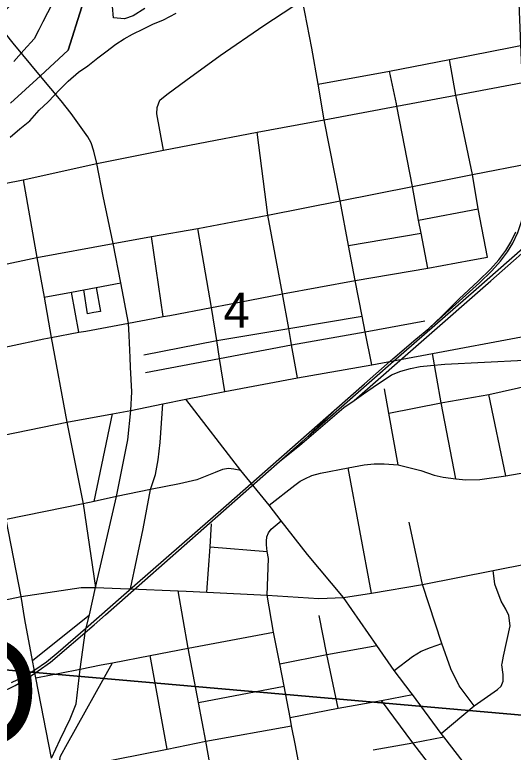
# Model space of a CAD drawing. Extents: x 0 to 34, y 0 to 22.
# Drawn here: x 6.424 to 7.018, y 17.945 to 18.823 of the extents above; entities that cross this region are included whole.
import ezdxf

# ---------------------------------------------------------------- set-up
doc = ezdxf.new("R2010")
doc.units = 0
for name, color, linetype in [('GM_X_City_Street', 7, 'Continuous'), ('GM_X_County_Road', 7, 'Continuous'), ('GM_X_Major_River', 7, 'Continuous'), ('GM_X_Rail_Line', 7, 'Continuous'), ('GM_X_Section', 7, 'Continuous'), ('GM_X_Section_Text', 7, 'Continuous'), ('GM_X_State_Route', 7, 'Continuous'), ('GM_X_State_Shield', 7, 'Continuous'), ('GM_X_Township_Road', 7, 'Continuous')]:
    doc.layers.add(name, color=color, linetype=linetype)

msp = doc.modelspace()

# ---------------------------------------------------------------- linework, layer by layer
at = {"layer": 'GM_X_City_Street'}
for p, q in [((6.8788, 18.71671), (6.87072, 18.75559)), ((6.81171, 18.6013), (6.7929, 18.69748)), ((6.72576, 18.58428), (6.71282, 18.6828)), ((6.96924, 18.63263), (7.09129, 18.65616)), ((6.90526, 18.5781), (6.97622, 18.59169)), ((6.6011, 18.46343), (6.58728, 18.55882)), ((6.82189, 18.54819), (6.90808, 18.56293)), ((6.96754, 18.53062), (6.98732, 18.5342)), ((6.50068, 18.44479), (6.49173, 18.49253)), ((6.75057, 18.44924), (6.83815, 18.46383)), ((7.00899, 18.27397), (6.98891, 18.3708)), ((6.51896, 18.24343), (6.5409, 18.34779)), ((6.84931, 18.1343), (6.82137, 18.28352)), ((6.91, 18.14453), (6.89417, 18.21889)), ((6.65687, 18.18926), (6.72478, 18.18384)), ((6.52029, 18.14088), (6.56002, 18.13939)), ((6.33607, 18.11049), (6.43199, 18.13039)), ((6.78641, 18.12794), (6.81572, 18.129)), ((6.44538, 18.05397), (6.51318, 18.10849)), ((6.60572, 17.94859), (6.58569, 18.06017)), ((6.4494, 18.03345), (6.49821, 18.04314)), ((6.64318, 18.00403), (6.74504, 18.02349))]:
    msp.add_line(p, q, dxfattribs=at)
for points in [[(6.62966, 18.74567), (6.63259, 18.74783), (6.66896, 18.77408), (6.72082, 18.81014), (6.76683, 18.84009)], [(6.7929, 18.69748), (6.78549, 18.74015), (6.77809, 18.7828), (6.76683, 18.84009)], [(6.52203, 18.64574), (6.51867, 18.66038), (6.51522, 18.67028), (6.51148, 18.67744), (6.49163, 18.70526), (6.47959, 18.72039), (6.45506, 18.74954), (6.42248, 18.78905), (6.41328, 18.80035)], [(6.78549, 18.74015), (6.87072, 18.75559), (6.94203, 18.76956), (7.0913, 18.79896)], [(6.98732, 18.5342), (6.97622, 18.59169), (6.96924, 18.63263), (6.94973, 18.72723), (6.94203, 18.76956)], [(6.64258, 18.66947), (6.71282, 18.6828), (6.7929, 18.69748), (6.87941, 18.7138), (6.94973, 18.72723), (6.97242, 18.73146), (7.09252, 18.75387)], [(6.60145, 18.66167), (6.59332, 18.70484), (6.59398, 18.71241), (6.59727, 18.72097), (6.60551, 18.72789), (6.62966, 18.74567)], [(6.9161, 18.52131), (6.90808, 18.56293), (6.90526, 18.5781), (6.89801, 18.61821), (6.87941, 18.7138), (6.8788, 18.71671)], [(6.43451, 18.62637), (6.52203, 18.64574), (6.60145, 18.66167), (6.64258, 18.66947)], [(6.54133, 18.55058), (6.5297, 18.60667), (6.52203, 18.64574)], [(6.81171, 18.6013), (6.89801, 18.61821), (6.96924, 18.63263)], [(6.33921, 18.60801), (6.38736, 18.61703), (6.43451, 18.62637)], [(6.43451, 18.62637), (6.45082, 18.53368), (6.45933, 18.4865), (6.46786, 18.43878), (6.48624, 18.33786)], [(6.54133, 18.55058), (6.58728, 18.55882), (6.64237, 18.56832), (6.72576, 18.58428), (6.81171, 18.6013)], [(6.84941, 18.406), (6.84173, 18.44542), (6.83815, 18.46383), (6.82986, 18.5064), (6.82189, 18.54819), (6.81171, 18.6013)], [(6.76104, 18.39039), (6.75399, 18.43001), (6.75309, 18.4351), (6.75057, 18.44924), (6.74319, 18.49075), (6.72576, 18.58428)], [(6.67433, 18.37449), (6.66822, 18.41364), (6.66486, 18.43515), (6.65874, 18.47435), (6.64237, 18.56832)], [(6.16616, 18.4788), (6.26222, 18.49851), (6.35747, 18.51408), (6.45082, 18.53368), (6.54133, 18.55058)], [(6.82986, 18.5064), (6.9161, 18.52131), (6.96754, 18.53062)], [(6.67961, 18.4784), (6.74319, 18.49075), (6.82986, 18.5064)], [(6.45933, 18.4865), (6.49173, 18.49253), (6.50642, 18.49526), (6.52111, 18.498), (6.5505, 18.50347)], [(6.52111, 18.498), (6.52642, 18.46955), (6.51864, 18.46821)], [(6.51864, 18.46821), (6.51086, 18.46661), (6.50642, 18.49526)], [(6.60919, 18.46496), (6.65874, 18.47435), (6.67961, 18.4784)], [(6.50883, 18.44628), (6.55976, 18.4556), (6.58929, 18.46119)], [(6.58929, 18.46119), (6.6011, 18.46343), (6.60919, 18.46496)], [(6.75399, 18.43001), (6.84173, 18.44542), (6.91245, 18.45838)], [(6.45886, 18.43687), (6.46786, 18.43878), (6.50068, 18.44479), (6.50883, 18.44628)], [(6.57805, 18.41798), (6.66486, 18.43515), (6.75057, 18.44924)], [(6.2783, 18.4027), (6.28029, 18.40309), (6.37684, 18.41951), (6.45886, 18.43687)], [(6.62805, 18.36502), (6.67433, 18.37449), (6.76104, 18.39039), (6.84941, 18.406), (6.92158, 18.41966), (7.02784, 18.43953)], [(6.58016, 18.39683), (6.66822, 18.41364), (6.75399, 18.43001)], [(6.94958, 18.27018), (6.93212, 18.36074), (6.92158, 18.41966)], [(6.86977, 18.34841), (6.93212, 18.36074), (6.93388, 18.36109), (6.98891, 18.3708), (7.04016, 18.3822), (7.10546, 18.39458), (7.18137, 18.40895), (7.19626, 18.41194), (7.20997, 18.41253), (7.22993, 18.41074)], [(6.88102, 18.28715), (6.86977, 18.34841), (6.86446, 18.37729)], [(6.56269, 18.35175), (6.60085, 18.35949), (6.62805, 18.36502)], [(6.56201, 18.13931), (6.5772, 18.21068), (6.58591, 18.25766), (6.59187, 18.27542), (6.59527, 18.29282), (6.59739, 18.31361), (6.60085, 18.35949)], [(6.3949, 18.31903), (6.48624, 18.33786), (6.5409, 18.34779), (6.56269, 18.35175)], [(6.48624, 18.33786), (6.50588, 18.24061), (6.52029, 18.14088)], [(6.72726, 18.23899), (6.75769, 18.26296), (6.76414, 18.2674), (6.76979, 18.27022), (6.77825, 18.27425), (6.78832, 18.27708), (6.82137, 18.28352), (6.84032, 18.28715), (6.85241, 18.28836), (6.8641, 18.28836), (6.88102, 18.28715), (6.90787, 18.28029), (6.92388, 18.27482), (6.93441, 18.27229), (6.94958, 18.27018), (6.96138, 18.26934), (6.97823, 18.26976), (7.00899, 18.27397), (7.05891, 18.28261)], [(6.69342, 18.28013), (6.68519, 18.28197), (6.67893, 18.28252), (6.67162, 18.28157), (6.66307, 18.27793), (6.64131, 18.26926), (6.62047, 18.26424), (6.58591, 18.25766), (6.54556, 18.24917), (6.51896, 18.24343), (6.50588, 18.24061), (6.41403, 18.22211), (6.31862, 18.20349)], [(6.65286, 18.1355), (6.65687, 18.18926), (6.65847, 18.21668)], [(6.76875, 17.89538), (6.76294, 17.92962), (6.75879, 17.95286), (6.754, 17.9765), (6.75238, 17.98624), (6.74504, 18.02349), (6.73997, 18.05001), (6.73263, 18.08782), (6.72488, 18.13195), (6.72646, 18.1757), (6.72478, 18.18384), (6.72394, 18.19171), (6.72422, 18.19619), (6.7245, 18.20152), (6.72646, 18.20602), (6.72983, 18.21051), (6.74137, 18.22024)], [(6.81572, 18.129), (6.84931, 18.1343), (6.91, 18.14453), (6.99414, 18.1612), (7.07828, 18.17785), (7.14384, 18.19138), (7.15657, 18.19394)], [(7.0048, 18.05074), (7.00635, 18.05926), (7.01439, 18.09525), (7.01251, 18.10757), (7.00919, 18.11514), (7.00351, 18.12461), (6.99593, 18.14497), (6.99414, 18.1612)], [(6.43199, 18.13039), (6.50329, 18.14112), (6.52029, 18.14088)], [(6.56002, 18.13939), (6.56201, 18.13931), (6.61881, 18.13717), (6.62854, 18.1367)], [(6.66248, 17.89747), (6.66051, 17.90938), (6.65178, 17.95793), (6.64318, 18.00403), (6.63068, 18.06872), (6.61881, 18.13717)], [(6.62854, 18.1367), (6.65286, 18.1355), (6.72488, 18.13195), (6.78641, 18.12794)], [(6.93223, 17.96738), (6.97153, 18.00015), (6.95368, 18.02379), (6.94355, 18.04429), (6.93294, 18.07443), (6.91, 18.14453)], [(6.80959, 17.99722), (6.79604, 18.06114), (6.78699, 18.10788)], [(6.5272, 18.0488), (6.54071, 18.05143), (6.58569, 18.06017), (6.63068, 18.06872), (6.73263, 18.08782)], [(6.73997, 18.05001), (6.79604, 18.06114), (6.85548, 18.07194)], [(6.87626, 18.04212), (6.89788, 18.05898), (6.90821, 18.06511), (6.91951, 18.06964), (6.93294, 18.07443)], [(6.48701, 17.92531), (6.48173, 17.92761), (6.47953, 17.93091), (6.47806, 17.9364), (6.47879, 17.94007), (6.48722, 17.95545), (6.54071, 18.05143)], [(6.49821, 18.04314), (6.50211, 18.04392), (6.5272, 18.0488)], [(6.97153, 18.00015), (6.99925, 18.01949), (7.00351, 18.02375), (7.00588, 18.02943), (7.00588, 18.03748), (7.00445, 18.04885), (7.0048, 18.05074)], [(6.75238, 17.98624), (6.80959, 17.99722), (6.86115, 18.00652), (6.89787, 18.01368)], [(6.93158, 17.91296), (6.89825, 17.95619), (6.86115, 18.00652)], [(6.47096, 17.92236), (6.48701, 17.92531), (6.60572, 17.94859), (6.65178, 17.95793), (6.754, 17.9765)], [(6.85099, 17.94776), (6.89825, 17.95619), (6.93539, 17.96326)]]:
    msp.add_lwpolyline(points, dxfattribs=at)
at = {"layer": 'GM_X_County_Road'}
for p, q in [((6.81171, 18.6013), (6.7929, 18.69748)), ((6.69342, 18.28013), (6.62805, 18.36502))]:
    msp.add_line(p, q, dxfattribs=at)
for points in [[(6.7929, 18.69748), (6.78549, 18.74015), (6.77809, 18.7828), (6.76683, 18.84009)], [(6.54133, 18.55058), (6.58728, 18.55882), (6.64237, 18.56832), (6.72576, 18.58428), (6.81171, 18.6013)], [(6.55976, 18.4556), (6.5505, 18.50347), (6.54133, 18.55058)], [(6.56269, 18.35175), (6.56382, 18.37387), (6.56224, 18.40322), (6.56176, 18.41476), (6.56066, 18.44115), (6.55976, 18.4556)], [(6.52029, 18.14088), (6.54556, 18.24917), (6.55908, 18.31675), (6.56269, 18.35175)], [(6.74137, 18.22024), (6.72726, 18.23899), (6.69342, 18.28013)], [(6.87626, 18.04212), (6.85548, 18.07194), (6.81572, 18.129), (6.77279, 18.1801), (6.74137, 18.22024)], [(6.46805, 17.93788), (6.47853, 17.96017), (6.49022, 17.98484), (6.49748, 18.00264), (6.50211, 18.04392), (6.50855, 18.08978), (6.51318, 18.10849), (6.52029, 18.14088)], [(6.93539, 17.96326), (6.93223, 17.96738), (6.89787, 18.01368), (6.89628, 18.01583), (6.87626, 18.04212)], [(6.97525, 17.91308), (6.97186, 17.9176), (6.96505, 17.92462), (6.93539, 17.96326)]]:
    msp.add_lwpolyline(points, dxfattribs=at)
at = {"layer": 'GM_X_Major_River'}
for points in [[(6.46899, 18.83556), (6.45794, 18.81451), (6.45319, 18.80473), (6.44728, 18.79421), (6.43523, 18.78041), (6.42319, 18.76698)], [(6.57906, 18.83024), (6.56521, 18.82141), (6.55488, 18.81783), (6.54199, 18.81923), (6.54073, 18.83256)], [(6.57782, 18.80595), (6.58894, 18.81142), (6.60158, 18.81686), (6.61655, 18.82453)], [(6.41876, 18.67702), (6.43035, 18.68704), (6.44232, 18.69667), (6.45321, 18.70937), (6.46403, 18.71902), (6.478, 18.73393), (6.48807, 18.7436), (6.50006, 18.75437), (6.51123, 18.76212), (6.52319, 18.77137), (6.53283, 18.77877), (6.54479, 18.78764), (6.55479, 18.79427), (6.5644, 18.79977), (6.57782, 18.80595)]]:
    msp.add_lwpolyline(points, dxfattribs=at)
at = {"layer": 'GM_X_Rail_Line'}
msp.add_line((6.8081, 18.35485), (6.77377, 18.32114), dxfattribs=at)
for points in [[(6.91724, 18.44947), (6.97786, 18.50373), (6.99261, 18.51804), (7.00266, 18.52949), (7.01097, 18.54068), (7.0173, 18.5508), (7.02337, 18.56356), (7.02751, 18.57544), (7.03153, 18.59191), (7.03292, 18.60552), (7.03369, 18.6224), (7.03323, 18.64106), (7.02745, 18.77774), (7.02335, 18.8758), (7.01985, 18.95791), (7.01771, 18.99365), (7.01651, 19.05448), (7.01685, 19.09925), (7.01961, 19.16026), (7.05184, 19.48749), (7.11716, 20.21801), (7.14011, 20.45284), (7.16899, 20.8004), (7.17726, 20.9)], [(6.82837, 18.36367), (6.99116, 18.50601), (7.11919, 18.61863), (7.16708, 18.65706), (7.20551, 18.68439), (7.25915, 18.71671), (7.27147, 18.72164), (7.27485, 18.72283), (7.27832, 18.72373), (7.29096, 18.72641), (7.29648, 18.72767), (7.30197, 18.72912), (7.3889, 18.75356), (7.48603, 18.78604), (7.49111, 18.78787), (7.49611, 18.78994), (7.57534, 18.82491), (7.60526, 18.84004), (7.80123, 18.93572), (7.89697, 18.98244)], [(6.77377, 18.32114), (6.83023, 18.37065), (6.8754, 18.4104), (6.97396, 18.49605), (7.05565, 18.56784), (7.08451, 18.5938), (7.12376, 18.62748), (7.15779, 18.65577), (7.19311, 18.68065), (7.21862, 18.69664), (7.23527, 18.70617), (7.25192, 18.71541), (7.26735, 18.72343), (7.2899, 18.73417), (7.31366, 18.74446), (7.33972, 18.75481), (7.39455, 18.77299), (7.42398, 18.7826), (7.45092, 18.79153), (7.48103, 18.80182), (7.50615, 18.8109), (7.52628, 18.81892), (7.54989, 18.8289)], [(6.42027, 18.02797), (6.43535, 18.03523), (6.44839, 18.04294), (6.46201, 18.05262), (6.47612, 18.06402), (6.50869, 18.09225), (6.56719, 18.14369), (6.67622, 18.23869), (6.84072, 18.38358), (6.87444, 18.41308), (6.90177, 18.43678), (6.91724, 18.44947), (6.93292, 18.46396), (6.95355, 18.48462), (6.97615, 18.50553), (6.99081, 18.51976), (7.00072, 18.53105), (7.00891, 18.54209), (7.01512, 18.552), (7.02107, 18.5645)], [(6.82837, 18.36367), (6.83961, 18.37143), (6.8512, 18.37932), (6.87288, 18.39416), (6.88403, 18.39842), (6.89544, 18.40171), (6.90701, 18.40392), (6.91956, 18.4054), (6.93629, 18.40688), (7.03089, 18.41147), (7.1469, 18.41795), (7.1967, 18.42041), (7.20941, 18.42074), (7.22065, 18.42058), (7.23124, 18.41984), (7.24264, 18.41861), (7.25437, 18.41647), (7.26955, 18.41295), (7.28177, 18.40909), (7.29638, 18.40433), (7.37571, 18.37373), (8.39647, 17.98157), (8.56871, 17.91486)], [(6.73981, 18.29126), (6.76345, 18.31012), (6.81638, 18.35538), (6.82837, 18.36367)], [(6.53233, 18.10848), (6.76659, 18.31485), (6.77377, 18.32114)], [(6.40697, 18.0155), (6.42488, 18.02428), (6.44037, 18.03342), (6.45232, 18.04163), (6.46706, 18.05227), (6.51894, 18.09669), (6.53233, 18.10848)]]:
    msp.add_lwpolyline(points, dxfattribs=at)
at = {"layer": 'GM_X_Section'}
for points in [[(6.64905, 19.04232), (7.19193, 18.99089), (7.09659, 17.98301), (6.11806, 18.06871), (6.16441, 18.60335)], [(6.11806, 18.06871), (7.09659, 17.98301), (7.0031, 16.97632), (6.22175, 17.05422), (6.15663, 17.35842), (6.07317, 17.51262)]]:
    msp.add_lwpolyline(points, close=True, dxfattribs=at)
at = {"layer": 'GM_X_State_Route'}
msp.add_line((6.43199, 18.13039), (6.41403, 18.22211), dxfattribs=at)
msp.add_lwpolyline([(6.46805, 17.93788), (6.4494, 18.03345), (6.44538, 18.05397), (6.43653, 18.10306), (6.43199, 18.13039)], dxfattribs=at)
at = {"layer": 'GM_X_Township_Road'}
for points in [[(6.41939, 18.71739), (6.45482, 18.75007), (6.48774, 18.78043), (6.52033, 18.88418), (6.52719, 18.92276), (6.51861, 18.99307), (6.50575, 19.03423), (6.45685, 19.10113), (6.43057, 19.1232), (6.4297, 19.12393), (6.41823, 19.13357)], [(6.41823, 19.13357), (6.4297, 19.12393), (6.43057, 19.1232), (6.45685, 19.10113), (6.50575, 19.03423), (6.51861, 18.99307), (6.52719, 18.92276), (6.52033, 18.88418), (6.48774, 18.78043), (6.45482, 18.75007), (6.41939, 18.71739)]]:
    msp.add_lwpolyline(points, dxfattribs=at)

# ---------------------------------------------------------------- texts
at = {"layer": 'GM_X_Section_Text'}
msp.add_text('4', height=0.04186, rotation=0.00001, dxfattribs=at).set_placement((6.67285, 18.45022))
at = {"layer": 'GM_X_State_Shield'}
msp.add_text('48D', height=0.131836, dxfattribs=at).set_placement((6.1302, 17.95127))

doc.saveas('drawing.dxf')
